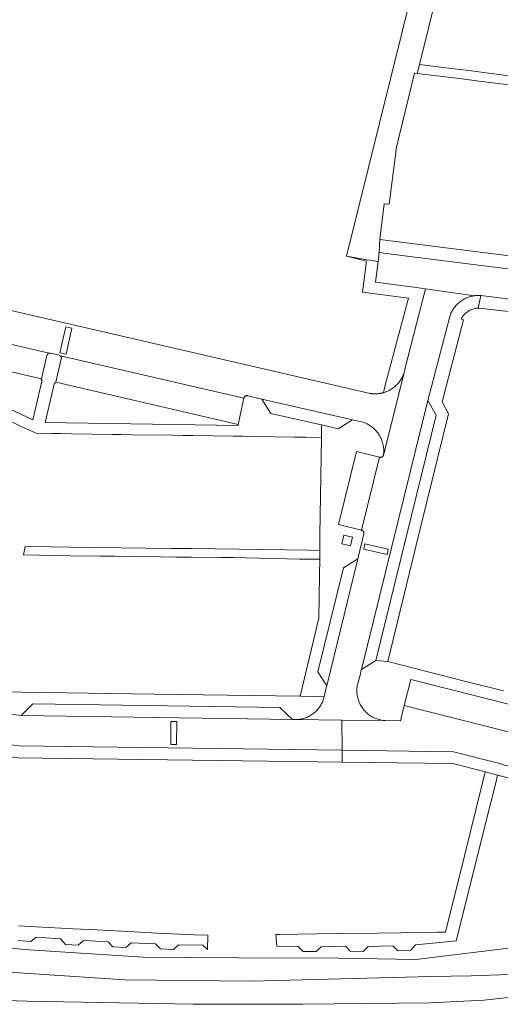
# Model space of a CAD drawing. Extents: x 146402 to 164798, y 455483 to 464134.
# Tile 411 of 575: x 157733 to 157814, y 461592 to 461758. Entities that reach past the tile are written whole.
import ezdxf

# ---------------------------------------------------------------- set-up
doc = ezdxf.new("R2010")
doc.units = 0
doc.header["$LTSCALE"] = 0.2
for name, color, linetype, lineweight in [('B-XX-VH-VERHARDING_ASFALT-GV', 252, 'CONTINUOUS', 18), ('B-XX-VH-VERHARDING_BETONSTRAATSTEEN-GV', 252, 'CONTINUOUS', 18), ('B-XX-VH-VERHARDING_TEGEL-GV', 252, 'CONTINUOUS', 18)]:
    doc.layers.add(name, color=color, linetype=linetype, lineweight=lineweight)

msp = doc.modelspace()

# ---------------------------------------------------------------- linework, layer by layer
at = {"layer": 'B-XX-VH-VERHARDING_ASFALT-GV'}
for points in [[(157727.647, 461597.523), (157750.535, 461596.02), (157771.817, 461595.821), (157802.126, 461596.588), (157808.839, 461596.72), (157815.274, 461596.921), (157819.598, 461597.525), (157824.173, 461598.503), (157857.132, 461604.055), (157867.764, 461605.67), (157873.999, 461606.675), (157876.466, 461606.916), (157876.122, 461611.421), (157876.076, 461611.415), (157867.193, 461609.997), (157835.469, 461604.547), (157816.98, 461601.598), (157799.546, 461599.469), (157786.588, 461599.654), (157769.793, 461599.723), (157753.657, 461599.859), (157734.489, 461601.082), (157717.517, 461602.55)], [(157815.274, 461596.921), (157808.839, 461596.72), (157802.126, 461596.588), (157771.817, 461595.821), (157750.535, 461596.02), (157727.647, 461597.523)], [(157704.14, 461593.415), (157734.098, 461592.41), (157762.05, 461591.918), (157780.443, 461591.906), (157801.976, 461592.167), (157810.983, 461592.623), (157819.316, 461593.509)]]:
    msp.add_lwpolyline(points, dxfattribs=at)
at = {"layer": 'B-XX-VH-VERHARDING_BETONSTRAATSTEEN-GV'}
for points in [[(157707.14, 461708.535), (157737.843, 461701.413), (157737.939, 461701.422), (157738.036, 461701.414), (157739.487, 461701.063), (157739.609, 461701.026), (157739.717, 461700.959), (157770.612, 461693.88), (157770.624, 461693.94), (157770.643, 461693.997), (157770.67, 461694.052), (157770.703, 461694.102), (157770.743, 461694.148), (157770.789, 461694.188), (157770.839, 461694.221), (157770.894, 461694.248), (157770.952, 461694.267), (157771.011, 461694.279), (157771.072, 461694.283), (157771.132, 461694.278), (157771.192, 461694.266), (157771.215, 461694.259), (157773.629, 461693.713), (157788.856, 461690.209), (157790.394, 461689.877), (157790.587, 461689.819), (157790.778, 461689.754), (157790.966, 461689.681), (157791.152, 461689.601), (157791.334, 461689.514), (157791.512, 461689.419), (157791.686, 461689.317), (157791.856, 461689.209), (157792.022, 461689.094), (157792.183, 461688.972), (157792.339, 461688.844), (157792.49, 461688.71), (157792.635, 461688.57), (157792.775, 461688.425), (157792.909, 461688.274), (157793.037, 461688.118), (157793.159, 461687.957), (157793.274, 461687.791), (157793.382, 461687.621), (157793.484, 461687.446), (157793.578, 461687.268), (157793.666, 461687.087), (157793.746, 461686.901), (157793.819, 461686.713), (157793.884, 461686.522), (157793.942, 461686.329), (157793.992, 461686.133), (157794.034, 461685.936), (157794.068, 461685.737), (157794.095, 461685.537), (157794.113, 461685.336), (157794.124, 461685.135), (157794.126, 461684.933), (157794.12, 461684.731), (157794.107, 461684.53), (157794.085, 461684.329), (157794.08, 461684.288), (157797.538, 461698.136), (157797.482, 461697.969), (157797.411, 461697.78), (157797.332, 461697.594), (157797.246, 461697.412), (157797.153, 461697.233), (157797.053, 461697.058), (157796.946, 461696.886), (157796.832, 461696.72), (157796.712, 461696.558), (157796.585, 461696.4), (157796.453, 461696.248), (157796.314, 461696.102), (157796.17, 461695.961), (157796.02, 461695.825), (157795.865, 461695.696), (157795.705, 461695.573), (157795.54, 461695.457), (157795.371, 461695.347), (157795.197, 461695.244), (157795.02, 461695.148), (157794.839, 461695.059), (157794.654, 461694.977), (157794.466, 461694.902), (157794.276, 461694.835), (157794.093, 461694.779), (157794.006, 461694.755), (157793.919, 461694.732), (157793.832, 461694.711), (157793.744, 461694.692), (157793.656, 461694.674), (157793.568, 461694.657), (157793.479, 461694.643), (157793.39, 461694.629), (157793.301, 461694.618), (157793.212, 461694.608), (157793.122, 461694.599), (157793.032, 461694.592), (157792.987, 461694.589), (157792.943, 461694.587), (157792.853, 461694.583), (157792.763, 461694.58), (157792.673, 461694.58), (157792.583, 461694.581), (157792.493, 461694.583), (157792.403, 461694.587), (157792.313, 461694.593), (157792.224, 461694.6), (157792.134, 461694.609), (157792.045, 461694.62), (157791.956, 461694.631), (157791.867, 461694.645), (157691.309, 461717.846)], [(157880.268, 461707.389), (157794.105, 461718.253), (157793.356, 461718.412), (157793.162, 461716.817), (157792.744, 461713.379), (157799.192, 461712.521), (157801.143, 461712.262), (157809.394, 461711.085), (157809.488, 461711.097), (157809.689, 461711.116), (157809.89, 461711.127), (157810.092, 461711.13), (157810.293, 461711.125), (157810.446, 461711.116), (157820.689, 461709.819)], [(157706.112, 461704.117), (157736.517, 461697.099), (157737.43, 461701.017), (157737.432, 461701.026), (157737.435, 461701.035), (157737.437, 461701.044), (157737.44, 461701.052), (157737.442, 461701.061), (157737.445, 461701.07), (157737.448, 461701.078), (157737.452, 461701.087), (157737.455, 461701.095), (157737.459, 461701.104), (157737.462, 461701.112), (157737.466, 461701.121), (157737.47, 461701.129), (157737.474, 461701.137), (157737.479, 461701.145), (157737.483, 461701.153), (157737.488, 461701.161), (157737.492, 461701.169), (157737.497, 461701.177), (157737.502, 461701.185), (157737.507, 461701.192), (157737.512, 461701.2), (157737.518, 461701.207), (157737.523, 461701.214), (157737.529, 461701.222), (157737.535, 461701.229), (157737.54, 461701.236), (157737.546, 461701.243), (157737.552, 461701.25), (157737.559, 461701.256), (157737.565, 461701.263), (157737.571, 461701.27), (157737.578, 461701.276), (157737.585, 461701.282), (157737.591, 461701.288), (157737.598, 461701.295), (157737.605, 461701.301), (157737.613, 461701.306), (157737.62, 461701.312), (157737.627, 461701.317), (157737.634, 461701.323), (157737.642, 461701.328), (157737.649, 461701.333), (157737.657, 461701.338), (157737.665, 461701.343), (157737.673, 461701.348), (157737.681, 461701.353), (157737.688, 461701.357), (157737.697, 461701.362), (157737.705, 461701.366), (157737.713, 461701.37), (157737.721, 461701.374), (157737.73, 461701.378), (157737.738, 461701.381), (157737.747, 461701.385), (157737.755, 461701.388), (157737.764, 461701.391), (157737.772, 461701.394), (157737.781, 461701.397), (157737.79, 461701.4), (157737.799, 461701.402), (157737.807, 461701.405), (157737.816, 461701.407), (157737.825, 461701.409), (157737.834, 461701.411), (157737.843, 461701.413), (157707.14, 461708.535)], [(157815.765, 461642.228), (157798.66, 461646.549), (157797.569, 461642.147), (157815.039, 461637.75)], [(157732.728, 461635.408), (157787.122, 461634.642), (157787.06, 461639.705), (157779.304, 461639.79), (157779.185, 461639.79), (157779.083, 461639.792), (157778.765, 461639.795), (157733.121, 461640.488), (157726.955, 461641.293)], [(157815.039, 461637.75), (157797.569, 461642.147), (157796.936, 461639.593), (157794.422, 461639.625), (157787.06, 461639.705), (157787.122, 461634.642), (157805.865, 461634.378), (157813.655, 461632.41), (157814.127, 461632.243)]]:
    msp.add_lwpolyline(points, dxfattribs=at)
for points in [[(157809.394, 461711.085), (157801.143, 461712.262), (157797.691, 461698.748), (157797.65, 461698.55), (157797.602, 461698.354), (157797.546, 461698.161), (157797.538, 461698.136), (157794.08, 461684.288), (157794.06, 461684.227), (157794.032, 461684.168), (157793.997, 461684.114), (157793.956, 461684.064), (157793.909, 461684.02), (157793.857, 461683.982), (157793.8, 461683.951), (157793.74, 461683.926), (157793.678, 461683.91), (157793.614, 461683.901), (157793.549, 461683.9), (157793.485, 461683.907), (157793.428, 461683.921), (157790.4, 461671.638), (157790.461, 461671.623), (157790.519, 461671.6), (157790.574, 461671.571), (157790.624, 461671.534), (157790.67, 461671.491), (157790.71, 461671.443), (157790.743, 461671.39), (157790.769, 461671.334), (157790.788, 461671.274), (157790.799, 461671.212), (157790.802, 461671.15), (157790.797, 461671.088), (157790.787, 461671.038), (157789.752, 461666.84), (157784.529, 461645.445), (157784.465, 461645.14), (157784.117, 461643.681), (157784.098, 461643.602), (157784.069, 461643.487), (157784.013, 461643.295), (157783.95, 461643.106), (157783.879, 461642.919), (157783.801, 461642.735), (157783.716, 461642.554), (157783.623, 461642.377), (157783.523, 461642.204), (157783.416, 461642.035), (157783.303, 461641.87), (157783.184, 461641.71), (157783.058, 461641.555), (157782.925, 461641.405), (157782.787, 461641.261), (157782.644, 461641.122), (157782.494, 461640.989), (157782.34, 461640.862), (157782.181, 461640.742), (157782.017, 461640.628), (157781.848, 461640.52), (157781.676, 461640.419), (157781.499, 461640.326), (157781.319, 461640.239), (157781.136, 461640.16), (157780.949, 461640.088), (157780.76, 461640.024), (157780.568, 461639.967), (157780.375, 461639.918), (157780.179, 461639.877), (157779.982, 461639.843), (157779.784, 461639.818), (157779.585, 461639.801), (157779.385, 461639.791), (157779.304, 461639.79), (157787.06, 461639.705), (157794.422, 461639.625), (157794.353, 461639.628), (157794.153, 461639.644), (157793.953, 461639.667), (157793.755, 461639.698), (157793.558, 461639.737), (157793.363, 461639.783), (157793.17, 461639.838), (157792.979, 461639.9), (157792.791, 461639.97), (157792.606, 461640.047), (157792.424, 461640.131), (157792.246, 461640.223), (157792.071, 461640.322), (157791.901, 461640.427), (157791.734, 461640.54), (157791.573, 461640.658), (157791.416, 461640.784), (157791.264, 461640.915), (157791.118, 461641.052), (157790.977, 461641.195), (157790.843, 461641.344), (157790.714, 461641.497), (157790.591, 461641.656), (157790.475, 461641.82), (157790.365, 461641.988), (157790.262, 461642.16), (157790.167, 461642.336), (157790.078, 461642.516), (157789.996, 461642.699), (157789.922, 461642.886), (157789.856, 461643.075), (157789.797, 461643.267), (157789.745, 461643.461), (157789.702, 461643.656), (157789.666, 461643.854), (157789.638, 461644.052), (157789.618, 461644.252), (157789.606, 461644.452), (157789.602, 461644.653), (157789.606, 461644.853), (157789.618, 461645.054), (157789.638, 461645.253), (157789.666, 461645.452), (157789.702, 461645.649), (157789.746, 461645.845), (157790.169, 461647.29), (157790.336, 461648.184), (157790.4, 461648.224), (157801.547, 461693.479), (157805.222, 461707.577), (157805.286, 461707.768), (157805.359, 461707.956), (157805.438, 461708.142), (157805.525, 461708.324), (157805.619, 461708.502), (157805.719, 461708.677), (157805.827, 461708.847), (157805.942, 461709.013), (157806.063, 461709.175), (157806.19, 461709.331), (157806.323, 461709.482), (157806.462, 461709.628), (157806.607, 461709.769), (157806.757, 461709.903), (157806.913, 461710.031), (157807.073, 461710.153), (157807.239, 461710.269), (157807.408, 461710.378), (157807.582, 461710.48), (157807.76, 461710.575), (157807.941, 461710.663), (157808.126, 461710.744), (157808.314, 461710.817), (157808.505, 461710.883), (157808.698, 461710.941), (157808.893, 461710.992), (157809.09, 461711.035), (157809.288, 461711.07)], [(157739.631, 461701.496), (157740.632, 461705.859), (157741.666, 461705.622), (157740.665, 461701.259)], [(157741.666, 461705.622), (157740.632, 461705.859), (157739.631, 461701.496), (157740.665, 461701.259)], [(157770.612, 461693.88), (157739.717, 461700.959), (157739.723, 461700.954), (157739.729, 461700.948), (157739.736, 461700.942), (157739.742, 461700.937), (157739.748, 461700.931), (157739.753, 461700.925), (157739.759, 461700.919), (157739.765, 461700.913), (157739.77, 461700.907), (157739.776, 461700.9), (157739.781, 461700.894), (157739.786, 461700.887), (157739.791, 461700.881), (157739.796, 461700.874), (157739.801, 461700.867), (157739.806, 461700.861), (157739.81, 461700.854), (157739.815, 461700.847), (157739.819, 461700.84), (157739.823, 461700.833), (157739.827, 461700.825), (157739.831, 461700.818), (157739.835, 461700.811), (157739.839, 461700.803), (157739.842, 461700.796), (157739.846, 461700.788), (157739.849, 461700.781), (157739.852, 461700.773), (157739.855, 461700.765), (157739.858, 461700.758), (157739.861, 461700.75), (157739.864, 461700.742), (157739.866, 461700.734), (157739.868, 461700.726), (157739.871, 461700.718), (157739.873, 461700.71), (157739.875, 461700.702), (157739.876, 461700.694), (157739.878, 461700.686), (157739.88, 461700.678), (157739.881, 461700.669), (157739.882, 461700.661), (157739.883, 461700.653), (157739.884, 461700.645), (157739.885, 461700.637), (157739.886, 461700.628), (157739.886, 461700.62), (157739.887, 461700.612), (157739.887, 461700.603), (157739.887, 461700.595), (157739.887, 461700.587), (157739.887, 461700.578), (157739.887, 461700.57), (157739.886, 461700.562), (157739.885, 461700.554), (157739.885, 461700.545), (157739.884, 461700.537), (157739.883, 461700.529), (157739.881, 461700.521), (157739.88, 461700.512), (157739.879, 461700.504), (157739.877, 461700.496), (157739.875, 461700.488), (157739.873, 461700.48), (157739.871, 461700.472), (157739.869, 461700.464), (157738.943, 461696.523), (157769.629, 461689.455)], [(157788.856, 461690.209), (157773.629, 461693.713), (157775.118, 461691.305), (157781.849, 461689.768), (157783.637, 461689.355), (157786.437, 461688.708)], [(157802.971, 461691), (157801.547, 461693.479), (157790.4, 461648.224), (157792.817, 461649.717)], [(157793.428, 461683.921), (157789.53, 461684.884), (157786.503, 461672.595), (157790.4, 461671.638)], [(157794.873, 461668.44), (157790.971, 461669.328), (157790.773, 461668.456), (157794.674, 461667.568)], [(157790.773, 461668.456), (157790.971, 461669.328), (157794.873, 461668.44), (157794.674, 461667.568)], [(157784.529, 461645.445), (157789.752, 461666.84), (157787.328, 461665.344), (157783.052, 461647.843)], [(157776.664, 461641.836), (157735.101, 461642.431), (157733.121, 461640.488), (157778.765, 461639.795)], [(157758.282, 461635.596), (157758.325, 461639.488), (157759.32, 461639.477), (157759.277, 461635.585)], [(157759.32, 461639.477), (157758.325, 461639.488), (157758.282, 461635.596), (157759.277, 461635.585)]]:
    msp.add_lwpolyline(points, close=True, dxfattribs=at)
at = {"layer": 'B-XX-VH-VERHARDING_TEGEL-GV'}
for points in [[(157819.375, 461844.775), (157787.867, 461717.73), (157791.329, 461717.133), (157793.162, 461716.817), (157793.356, 461718.412), (157793.451, 461720.548), (157794.196, 461726.565), (157795.034, 461726.471), (157796.257, 461736.1), (157799.306, 461748.545), (157799.381, 461748.533), (157799.754, 461748.487), (157800.143, 461749.967), (157803.193, 461762.267)], [(157815.111, 461748.093), (157810.95, 461748.62), (157807.972, 461748.997), (157804.995, 461749.373), (157800.143, 461749.967), (157799.754, 461748.487), (157807.294, 461747.564), (157810.111, 461747.191), (157818.012, 461746.206)], [(157880.231, 461709.633), (157793.451, 461720.548), (157793.356, 461718.412), (157794.105, 461718.253), (157880.268, 461707.389)], [(157731.666, 461689.812), (157733.138, 461689.111), (157735.625, 461687.964), (157738.268, 461687.921), (157739.762, 461687.9), (157741.653, 461687.874), (157748.444, 461687.77), (157749.93, 461687.745), (157751.835, 461687.713), (157758.635, 461687.619), (157760.337, 461687.592), (157762.018, 461687.566), (157768.835, 461687.469), (157770.464, 461687.445), (157772.24, 461687.418), (157779.043, 461687.315), (157780.998, 461687.286), (157783.627, 461687.239), (157783.637, 461689.355), (157781.849, 461689.768), (157775.118, 461691.305), (157773.629, 461693.713), (157771.215, 461694.259), (157771.192, 461694.266), (157771.132, 461694.278), (157771.072, 461694.283), (157771.011, 461694.279), (157770.952, 461694.267), (157770.894, 461694.248), (157770.839, 461694.221), (157770.789, 461694.188), (157770.743, 461694.148), (157770.703, 461694.102), (157770.67, 461694.052), (157770.643, 461693.997), (157770.624, 461693.94), (157770.612, 461693.88), (157769.629, 461689.455), (157769.609, 461689.268), (157737.149, 461689.773), (157738.715, 461696.447), (157738.903, 461696.396), (157738.943, 461696.523), (157739.869, 461700.464), (157739.871, 461700.472), (157739.873, 461700.48), (157739.875, 461700.488), (157739.877, 461700.496), (157739.879, 461700.504), (157739.88, 461700.512), (157739.881, 461700.521), (157739.883, 461700.529), (157739.884, 461700.537), (157739.885, 461700.545), (157739.885, 461700.554), (157739.886, 461700.562), (157739.887, 461700.57), (157739.887, 461700.578), (157739.887, 461700.587), (157739.887, 461700.595), (157739.887, 461700.603), (157739.887, 461700.612), (157739.886, 461700.62), (157739.886, 461700.628), (157739.885, 461700.637), (157739.884, 461700.645), (157739.883, 461700.653), (157739.882, 461700.661), (157739.881, 461700.669), (157739.88, 461700.678), (157739.878, 461700.686), (157739.876, 461700.694), (157739.875, 461700.702), (157739.873, 461700.71), (157739.871, 461700.718), (157739.868, 461700.726), (157739.866, 461700.734), (157739.864, 461700.742), (157739.861, 461700.75), (157739.858, 461700.758), (157739.855, 461700.765), (157739.852, 461700.773), (157739.849, 461700.781), (157739.846, 461700.788), (157739.842, 461700.796), (157739.839, 461700.803), (157739.835, 461700.811), (157739.831, 461700.818), (157739.827, 461700.825), (157739.823, 461700.833), (157739.819, 461700.84), (157739.815, 461700.847), (157739.81, 461700.854), (157739.806, 461700.861), (157739.801, 461700.867), (157739.796, 461700.874), (157739.791, 461700.881), (157739.786, 461700.887), (157739.781, 461700.894), (157739.776, 461700.9), (157739.77, 461700.907), (157739.765, 461700.913), (157739.759, 461700.919), (157739.753, 461700.925), (157739.748, 461700.931), (157739.742, 461700.937), (157739.736, 461700.942), (157739.729, 461700.948), (157739.723, 461700.954), (157739.717, 461700.959), (157739.609, 461701.026), (157739.487, 461701.063), (157738.036, 461701.414), (157737.939, 461701.422), (157737.843, 461701.413), (157737.834, 461701.411), (157737.825, 461701.409), (157737.816, 461701.407), (157737.807, 461701.405), (157737.799, 461701.402), (157737.79, 461701.4), (157737.781, 461701.397), (157737.772, 461701.394), (157737.764, 461701.391), (157737.755, 461701.388), (157737.747, 461701.385), (157737.738, 461701.381), (157737.73, 461701.378), (157737.721, 461701.374), (157737.713, 461701.37), (157737.705, 461701.366), (157737.697, 461701.362), (157737.688, 461701.357), (157737.681, 461701.353), (157737.673, 461701.348), (157737.665, 461701.343), (157737.657, 461701.338), (157737.649, 461701.333), (157737.642, 461701.328), (157737.634, 461701.323), (157737.627, 461701.317), (157737.62, 461701.312), (157737.613, 461701.306), (157737.605, 461701.301), (157737.598, 461701.295), (157737.591, 461701.288), (157737.585, 461701.282), (157737.578, 461701.276), (157737.571, 461701.27), (157737.565, 461701.263), (157737.559, 461701.256), (157737.552, 461701.25), (157737.546, 461701.243), (157737.54, 461701.236), (157737.535, 461701.229), (157737.529, 461701.222), (157737.523, 461701.214), (157737.518, 461701.207), (157737.512, 461701.2), (157737.507, 461701.192), (157737.502, 461701.185), (157737.497, 461701.177), (157737.492, 461701.169), (157737.488, 461701.161), (157737.483, 461701.153), (157737.479, 461701.145), (157737.474, 461701.137), (157737.47, 461701.129), (157737.466, 461701.121), (157737.462, 461701.112), (157737.459, 461701.104), (157737.455, 461701.095), (157737.452, 461701.087), (157737.448, 461701.078), (157737.445, 461701.07), (157737.442, 461701.061), (157737.44, 461701.052), (157737.437, 461701.044), (157737.435, 461701.035), (157737.432, 461701.026), (157737.43, 461701.017), (157736.517, 461697.099), (157736.461, 461696.941), (157736.644, 461696.919), (157735.079, 461690.229), (157706.137, 461703.911)], [(157814.282, 461644.615), (157807.957, 461646.21), (157794.8, 461649.546), (157792.817, 461649.717), (157790.4, 461648.224), (157790.336, 461648.184), (157790.169, 461647.29), (157789.746, 461645.845), (157789.702, 461645.649), (157789.666, 461645.452), (157789.638, 461645.253), (157789.618, 461645.054), (157789.606, 461644.853), (157789.602, 461644.653), (157789.606, 461644.452), (157789.618, 461644.252), (157789.638, 461644.052), (157789.666, 461643.854), (157789.702, 461643.656), (157789.745, 461643.461), (157789.797, 461643.267), (157789.856, 461643.075), (157789.922, 461642.886), (157789.996, 461642.699), (157790.078, 461642.516), (157790.167, 461642.336), (157790.262, 461642.16), (157790.365, 461641.988), (157790.475, 461641.82), (157790.591, 461641.656), (157790.714, 461641.497), (157790.843, 461641.344), (157790.977, 461641.195), (157791.118, 461641.052), (157791.264, 461640.915), (157791.416, 461640.784), (157791.573, 461640.658), (157791.734, 461640.54), (157791.901, 461640.427), (157792.071, 461640.322), (157792.246, 461640.223), (157792.424, 461640.131), (157792.606, 461640.047), (157792.791, 461639.97), (157792.979, 461639.9), (157793.17, 461639.838), (157793.363, 461639.783), (157793.558, 461639.737), (157793.755, 461639.698), (157793.953, 461639.667), (157794.153, 461639.644), (157794.353, 461639.628), (157794.422, 461639.625), (157796.936, 461639.593), (157797.569, 461642.147), (157798.66, 461646.549), (157815.765, 461642.228)], [(157726.955, 461641.293), (157733.121, 461640.488), (157735.101, 461642.431), (157776.664, 461641.836), (157778.765, 461639.795), (157779.083, 461639.792), (157779.185, 461639.79), (157779.304, 461639.79), (157779.385, 461639.791), (157779.585, 461639.801), (157779.784, 461639.818), (157779.982, 461639.843), (157780.179, 461639.877), (157780.375, 461639.918), (157780.568, 461639.967), (157780.76, 461640.024), (157780.949, 461640.088), (157781.136, 461640.16), (157781.319, 461640.239), (157781.499, 461640.326), (157781.676, 461640.419), (157781.848, 461640.52), (157782.017, 461640.628), (157782.181, 461640.742), (157782.34, 461640.862), (157782.494, 461640.989), (157782.644, 461641.122), (157782.787, 461641.261), (157782.925, 461641.405), (157783.058, 461641.555), (157783.184, 461641.71), (157783.303, 461641.87), (157783.416, 461642.035), (157783.523, 461642.204), (157783.623, 461642.377), (157783.716, 461642.554), (157783.801, 461642.735), (157783.879, 461642.919), (157783.95, 461643.106), (157784.013, 461643.295), (157784.069, 461643.487), (157784.098, 461643.602), (157780.041, 461643.759), (157755.583, 461644.094), (157725.659, 461644.514)], [(157732.6, 461602.658), (157734.747, 461602.452), (157735.664, 461603.211), (157739.754, 461602.901), (157740.564, 461601.993), (157742.726, 461601.827), (157743.631, 461602.628), (157747.734, 461602.426), (157748.556, 461601.545), (157750.723, 461601.437), (157751.604, 461602.234), (157755.707, 461602.091), (157756.551, 461601.242), (157758.729, 461601.14), (157759.595, 461601.936), (157763.702, 461601.859), (157764.467, 461601.127), (157764.537, 461603.549), (157762.282, 461603.569), (157756.054, 461603.882), (157752.102, 461604.092), (157745.871, 461604.412), (157741.893, 461604.623), (157735.66, 461604.937), (157732.666, 461605.13)]]:
    msp.add_lwpolyline(points, dxfattribs=at)
for points in [[(157791.329, 461717.133), (157787.867, 461717.73), (157791.208, 461716.902), (157790.575, 461711.7), (157798.266, 461710.677), (157798.159, 461710.273), (157794.31, 461695.791), (157794.093, 461694.779), (157794.276, 461694.835), (157794.466, 461694.902), (157794.654, 461694.977), (157794.839, 461695.059), (157795.02, 461695.148), (157795.197, 461695.244), (157795.371, 461695.347), (157795.54, 461695.457), (157795.705, 461695.573), (157795.865, 461695.696), (157796.02, 461695.825), (157796.17, 461695.961), (157796.314, 461696.102), (157796.453, 461696.248), (157796.585, 461696.4), (157796.712, 461696.558), (157796.832, 461696.72), (157796.946, 461696.886), (157797.053, 461697.058), (157797.153, 461697.233), (157797.246, 461697.412), (157797.332, 461697.594), (157797.411, 461697.78), (157797.482, 461697.969), (157797.538, 461698.136), (157797.546, 461698.161), (157797.602, 461698.354), (157797.65, 461698.55), (157797.691, 461698.748), (157801.143, 461712.262), (157799.192, 461712.521), (157792.744, 461713.379), (157793.162, 461716.817)], [(157810.293, 461711.125), (157810.092, 461711.13), (157809.89, 461711.127), (157809.689, 461711.116), (157809.488, 461711.097), (157809.394, 461711.085), (157809.288, 461711.07), (157809.09, 461711.035), (157808.893, 461710.992), (157808.698, 461710.941), (157808.505, 461710.883), (157808.314, 461710.817), (157808.126, 461710.744), (157807.941, 461710.663), (157807.76, 461710.575), (157807.582, 461710.48), (157807.408, 461710.378), (157807.239, 461710.269), (157807.073, 461710.153), (157806.913, 461710.031), (157806.757, 461709.903), (157806.607, 461709.769), (157806.462, 461709.628), (157806.323, 461709.482), (157806.19, 461709.331), (157806.063, 461709.175), (157805.942, 461709.013), (157805.827, 461708.847), (157805.719, 461708.677), (157805.619, 461708.502), (157805.525, 461708.324), (157805.438, 461708.142), (157805.359, 461707.956), (157805.286, 461707.768), (157805.222, 461707.577), (157801.547, 461693.479), (157802.971, 461691), (157792.817, 461649.717), (157794.8, 461649.546), (157799.546, 461668.883), (157805.028, 461691.229), (157803.95, 461693.247), (157807.552, 461707.023), (157807.132, 461707.165), (157807.213, 461707.31), (157807.3, 461707.45), (157807.394, 461707.586), (157807.495, 461707.718), (157807.602, 461707.844), (157807.715, 461707.965), (157807.833, 461708.08), (157807.957, 461708.19), (157808.087, 461708.293), (157808.22, 461708.391), (157808.359, 461708.481), (157808.502, 461708.565), (157808.648, 461708.641), (157808.799, 461708.711), (157808.952, 461708.773), (157809.108, 461708.828), (157809.267, 461708.875), (157809.428, 461708.915), (157809.59, 461708.946), (157809.754, 461708.97), (157809.919, 461708.986), (157810.018, 461708.991), (157810.446, 461711.116)], [(157820.689, 461709.819), (157810.446, 461711.116), (157810.018, 461708.991), (157810.084, 461708.993), (157810.203, 461708.994), (157822.513, 461707.596), (157820.802, 461709.681)], [(157790.394, 461689.877), (157788.856, 461690.209), (157786.437, 461688.708), (157783.637, 461689.355), (157783.627, 461687.239), (157783.394, 461670.87), (157783.359, 461668.282), (157783.359, 461668.259), (157783.347, 461666.75), (157783.311, 461664.148), (157783.231, 461656.867), (157780.041, 461643.759), (157784.098, 461643.602), (157784.117, 461643.681), (157784.465, 461645.14), (157784.529, 461645.445), (157783.052, 461647.843), (157787.328, 461665.344), (157789.752, 461666.84), (157790.787, 461671.038), (157790.797, 461671.088), (157790.802, 461671.15), (157790.799, 461671.212), (157790.788, 461671.274), (157790.769, 461671.334), (157790.743, 461671.39), (157790.71, 461671.443), (157790.67, 461671.491), (157790.624, 461671.534), (157790.574, 461671.571), (157790.519, 461671.6), (157790.461, 461671.623), (157790.4, 461671.638), (157786.503, 461672.595), (157789.53, 461684.884), (157793.428, 461683.921), (157793.485, 461683.907), (157793.549, 461683.9), (157793.614, 461683.901), (157793.678, 461683.91), (157793.74, 461683.926), (157793.8, 461683.951), (157793.857, 461683.982), (157793.909, 461684.02), (157793.956, 461684.064), (157793.997, 461684.114), (157794.032, 461684.168), (157794.06, 461684.227), (157794.08, 461684.288), (157794.085, 461684.329), (157794.107, 461684.53), (157794.12, 461684.731), (157794.126, 461684.933), (157794.124, 461685.135), (157794.113, 461685.336), (157794.095, 461685.537), (157794.068, 461685.737), (157794.034, 461685.936), (157793.992, 461686.133), (157793.942, 461686.329), (157793.884, 461686.522), (157793.819, 461686.713), (157793.746, 461686.901), (157793.666, 461687.087), (157793.578, 461687.268), (157793.484, 461687.446), (157793.382, 461687.621), (157793.274, 461687.791), (157793.159, 461687.957), (157793.037, 461688.118), (157792.909, 461688.274), (157792.775, 461688.425), (157792.635, 461688.57), (157792.49, 461688.71), (157792.339, 461688.844), (157792.183, 461688.972), (157792.022, 461689.094), (157791.856, 461689.209), (157791.686, 461689.317), (157791.512, 461689.419), (157791.334, 461689.514), (157791.152, 461689.601), (157790.966, 461689.681), (157790.778, 461689.754), (157790.587, 461689.819)], [(157787.08, 461669.374), (157787.436, 461670.819), (157788.883, 461670.482), (157788.526, 461669.032)], [(157738.053, 461668.839), (157733.819, 461668.926), (157733.491, 461667.485), (157736.168, 461667.43), (157738.741, 461667.396), (157741.313, 461667.363), (157746.352, 461667.301), (157748.924, 461667.264), (157751.496, 461667.227), (157756.555, 461667.169), (157759.128, 461667.135), (157761.7, 461667.101), (157766.745, 461667.061), (157768.873, 461667.034), (157771, 461667.007), (157780.02, 461666.804), (157783.347, 461666.75), (157783.359, 461668.259), (157781.646, 461668.287), (157761.766, 461668.555), (157758.4, 461668.572), (157741.42, 461668.797)], [(157732.728, 461635.408), (157728.174, 461636.007), (157728.123, 461633.977), (157732.568, 461633.389), (157770.336, 461632.871), (157787.146, 461632.643), (157787.122, 461634.642)], [(157805.865, 461634.378), (157787.122, 461634.642), (157787.146, 461632.643), (157805.769, 461632.39), (157811.176, 461630.989), (157813.266, 461630.422), (157821.404, 461628.41), (157824.302, 461629.68), (157814.127, 461632.243), (157813.655, 461632.41)], [(157813.266, 461630.422), (157811.176, 461630.989), (157810.766, 461629.169), (157807.713, 461616.869), (157804.536, 461604.059), (157803.23, 461604.019), (157796.992, 461603.916), (157793.055, 461603.876), (157786.818, 461603.798), (157782.832, 461603.74), (157776.595, 461603.657), (157775.978, 461603.65), (157776.118, 461601.7), (157779.717, 461601.655), (157780.583, 461600.785), (157782.755, 461600.775), (157783.611, 461601.596), (157785.009, 461601.629), (157787.636, 461601.692), (157787.722, 461601.606), (157788.502, 461600.822), (157788.514, 461600.822), (157790.674, 461600.812), (157791.53, 461601.633), (157795.648, 461601.716), (157796.51, 461600.904), (157798.69, 461601.001), (157799.491, 461601.892), (157803.58, 461602.296), (157806.333, 461602.563), (157812.143, 461625.87), (157812.353, 461626.715), (157813.09, 461629.671)]]:
    msp.add_lwpolyline(points, close=True, dxfattribs=at)

doc.saveas('drawing.dxf')
